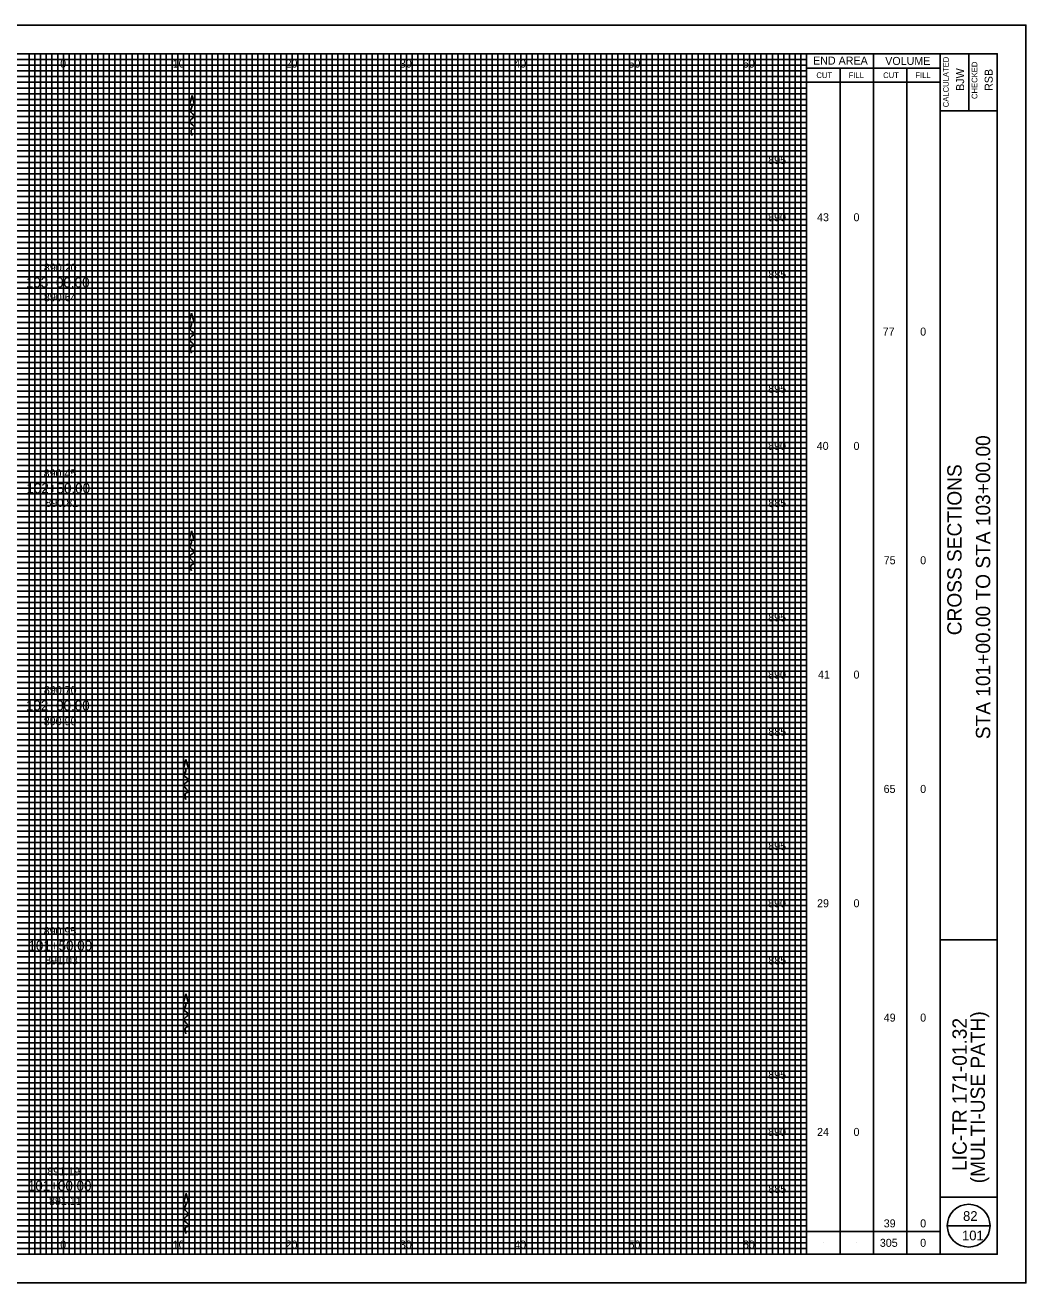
# Model space of a CAD drawing. Extents: x -10 to 160, y -2 to 3672.
# Drawn here: x 72.5 to 160, y 1492.5 to 1602.5 of the extents above; entities that cross this region are included whole.
import ezdxf

# ---------------------------------------------------------------- set-up
doc = ezdxf.new("R2010")
doc.units = 0
for name, color, linetype in [('DR_P_Flow_Arrow', 7, 'Continuous'), ('SH_Border', 7, 'Continuous'), ('SH_Cut_Line', 7, 'Continuous'), ('SH_Data', 7, 'Continuous'), ('SH_Major_Grid_Line', 7, 'Continuous'), ('SH_Minor_Grid_Line', 7, 'Continuous'), ('SH_Text', 7, 'Continuous'), ('TX_P_10', 7, 'Continuous'), ('TX_X_10', 7, 'Continuous')]:
    doc.layers.add(name, color=color, linetype=linetype)

msp = doc.modelspace()

# ---------------------------------------------------------------- linework, layer by layer
at = {"layer": 'DR_P_Flow_Arrow'}
for p, q in [((86.87, 1595.55), (87.08, 1596.35)), ((87.08, 1596.35), (87.3, 1595.55)), ((87.3, 1595.55), (86.87, 1595.55)), ((86.82, 1576.51), (87.03, 1577.31)), ((87.25, 1576.51), (86.82, 1576.51)), ((86.83, 1576.51), (87.04, 1577.31)), ((87.26, 1576.51), (86.83, 1576.51)), ((87.03, 1577.31), (87.25, 1576.51)), ((87.04, 1577.31), (87.26, 1576.51)), ((86.83, 1557.46), (87.04, 1558.26)), ((87.04, 1558.26), (87.26, 1557.46)), ((87.26, 1557.46), (86.83, 1557.46)), ((86.33, 1537.48), (86.54, 1538.28)), ((86.34, 1537.48), (86.55, 1538.28)), ((86.54, 1538.28), (86.76, 1537.48)), ((86.55, 1538.28), (86.77, 1537.48)), ((86.76, 1537.48), (86.33, 1537.48)), ((86.77, 1537.48), (86.34, 1537.48)), ((86.34, 1516.97), (86.55, 1517.77)), ((86.77, 1516.97), (86.34, 1516.97)), ((86.55, 1517.77), (86.77, 1516.97)), ((86.35, 1499.53), (86.56, 1500.33)), ((86.77, 1499.53), (86.35, 1499.53)), ((86.56, 1500.33), (86.77, 1499.53))]:
    msp.add_line(p, q, dxfattribs=at)
for points in [[(87.08, 1595.55), (87.08, 1595.52), (87.01, 1595.19), (86.93, 1594.98), (87.3, 1594.56), (86.89, 1594.07), (87.3, 1593.51), (87.08, 1593.4), (87.08, 1592.85)], [(87.03, 1576.51), (87.03, 1576.48), (86.96, 1576.15), (86.88, 1575.94), (87.25, 1575.52), (86.84, 1575.03), (87.25, 1574.47), (87.03, 1574.36), (87.03, 1573.81)], [(87.04, 1576.51), (87.04, 1576.48), (86.97, 1576.15), (86.89, 1575.94), (87.26, 1575.52), (86.85, 1575.03), (87.26, 1574.47), (87.04, 1574.36), (87.04, 1573.81)], [(87.04, 1557.46), (87.04, 1557.43), (86.97, 1557.1), (86.89, 1556.89), (87.26, 1556.47), (86.85, 1555.98), (87.26, 1555.42), (87.04, 1555.31), (87.04, 1554.76)], [(86.54, 1537.48), (86.54, 1537.45), (86.47, 1537.12), (86.39, 1536.91), (86.76, 1536.49), (86.35, 1536), (86.76, 1535.44), (86.54, 1535.33), (86.54, 1534.78)], [(86.55, 1537.48), (86.55, 1537.45), (86.48, 1537.12), (86.4, 1536.91), (86.77, 1536.49), (86.36, 1536), (86.77, 1535.44), (86.55, 1535.33), (86.55, 1534.78)], [(86.55, 1516.97), (86.55, 1516.94), (86.48, 1516.61), (86.4, 1516.4), (86.77, 1515.98), (86.36, 1515.5), (86.77, 1514.94), (86.55, 1514.82), (86.55, 1514.27)], [(86.56, 1499.53), (86.56, 1499.5), (86.48, 1499.17), (86.41, 1498.96), (86.78, 1498.54), (86.37, 1498.05), (86.78, 1497.49), (86.55, 1497.38), (86.56, 1496.83)]]:
    msp.add_spline(points, degree=3, dxfattribs=at)
at = {"layer": 'SH_Border'}
for p, q in [((152.5, 1495), (152.5, 1600)), ((155, 1600), (155, 1595)), ((152.5, 1595), (157.5, 1595)), ((152.5, 1522.5), (157.5, 1522.5)), ((152.5, 1500), (157.5, 1500))]:
    msp.add_line(p, q, dxfattribs=at)
msp.add_lwpolyline([(0, 1600), (157.5, 1600), (157.5, 1495), (0, 1495)], close=True, dxfattribs=at)
at = {"layer": 'SH_Cut_Line'}
msp.add_lwpolyline([(-10, 1492.5), (160, 1492.5), (160, 1602.5), (-10, 1602.5)], close=True, dxfattribs=at)
at = {"layer": 'SH_Data'}
for p, q in [((140.83, 1495), (140.83, 1600)), ((146.67, 1495), (146.67, 1600)), ((140.83, 1598.75), (152.5, 1598.75)), ((143.75, 1495), (143.75, 1598.75)), ((149.58, 1495), (149.58, 1598.75)), ((140.83, 1597.5), (152.5, 1597.5)), ((153.12, 1497.5), (156.88, 1497.5)), ((140.83, 1497), (152.5, 1497)), ((142.29, 1496), (142.29, 1496)), ((145.21, 1496), (145.21, 1496)), ((148.12, 1496), (148.12, 1496)), ((151.04, 1496), (151.04, 1496))]:
    msp.add_line(p, q, dxfattribs=at)
msp.add_circle((155, 1497.5), 1.87, dxfattribs=at)
at = {"layer": 'SH_Major_Grid_Line'}
for p, q in [((75.83, 1495), (75.83, 1600)), ((80.83, 1495), (80.83, 1600)), ((85.83, 1495), (85.83, 1600)), ((90.83, 1495), (90.83, 1600)), ((95.83, 1495), (95.83, 1600)), ((100.83, 1495), (100.83, 1600)), ((105.83, 1495), (105.83, 1600)), ((110.83, 1495), (110.83, 1600)), ((115.83, 1495), (115.83, 1600)), ((120.83, 1495), (120.83, 1600)), ((125.83, 1495), (125.83, 1600)), ((130.83, 1495), (130.83, 1600)), ((135.83, 1495), (135.83, 1600)), ((5.83, 1595), (140.83, 1595)), ((5.83, 1590), (140.83, 1590)), ((5.83, 1585), (140.83, 1585)), ((5.83, 1580), (140.83, 1580)), ((5.83, 1575), (140.83, 1575)), ((5.83, 1570), (140.83, 1570)), ((5.83, 1565), (140.83, 1565)), ((5.83, 1560), (140.83, 1560)), ((5.83, 1555), (140.83, 1555)), ((5.83, 1550), (140.83, 1550)), ((5.83, 1545), (140.83, 1545)), ((5.83, 1540), (140.83, 1540)), ((5.83, 1535), (140.83, 1535)), ((5.83, 1530), (140.83, 1530)), ((5.83, 1525), (140.83, 1525)), ((5.83, 1520), (140.83, 1520)), ((5.83, 1515), (140.83, 1515)), ((5.83, 1510), (140.83, 1510)), ((5.83, 1505), (140.83, 1505)), ((5.83, 1500), (140.83, 1500))]:
    msp.add_line(p, q, dxfattribs=at)
at = {"layer": 'SH_Minor_Grid_Line'}
for p, q in [((5.83, 1599.5), (140.83, 1599.5)), ((72.83, 1495), (72.83, 1600)), ((73.33, 1495), (73.33, 1600)), ((73.83, 1495), (73.83, 1600)), ((74.33, 1495), (74.33, 1600)), ((74.83, 1495), (74.83, 1600)), ((75.33, 1495), (75.33, 1600)), ((76.33, 1495), (76.33, 1600)), ((76.83, 1495), (76.83, 1600)), ((77.33, 1495), (77.33, 1600)), ((77.83, 1495), (77.83, 1600)), ((78.33, 1495), (78.33, 1600)), ((78.83, 1495), (78.83, 1600)), ((79.33, 1495), (79.33, 1600)), ((79.83, 1495), (79.83, 1600)), ((80.33, 1495), (80.33, 1600)), ((81.33, 1495), (81.33, 1600)), ((81.83, 1495), (81.83, 1600)), ((82.33, 1495), (82.33, 1600)), ((82.83, 1495), (82.83, 1600)), ((83.33, 1495), (83.33, 1600)), ((83.83, 1495), (83.83, 1600)), ((84.33, 1495), (84.33, 1600)), ((84.83, 1495), (84.83, 1600)), ((85.33, 1495), (85.33, 1600)), ((86.33, 1495), (86.33, 1600)), ((86.83, 1495), (86.83, 1600)), ((87.33, 1495), (87.33, 1600)), ((87.83, 1495), (87.83, 1600)), ((88.33, 1495), (88.33, 1600)), ((88.83, 1495), (88.83, 1600)), ((89.33, 1495), (89.33, 1600)), ((89.83, 1495), (89.83, 1600)), ((90.33, 1495), (90.33, 1600)), ((91.33, 1495), (91.33, 1600)), ((91.83, 1495), (91.83, 1600)), ((92.33, 1495), (92.33, 1600)), ((92.83, 1495), (92.83, 1600)), ((93.33, 1495), (93.33, 1600)), ((93.83, 1495), (93.83, 1600)), ((94.33, 1495), (94.33, 1600)), ((94.83, 1495), (94.83, 1600)), ((95.33, 1495), (95.33, 1600)), ((96.33, 1495), (96.33, 1600)), ((96.83, 1495), (96.83, 1600)), ((97.33, 1495), (97.33, 1600)), ((97.83, 1495), (97.83, 1600)), ((98.33, 1495), (98.33, 1600)), ((98.83, 1495), (98.83, 1600)), ((99.33, 1495), (99.33, 1600)), ((99.83, 1495), (99.83, 1600)), ((100.33, 1495), (100.33, 1600)), ((101.33, 1495), (101.33, 1600)), ((101.83, 1495), (101.83, 1600)), ((102.33, 1495), (102.33, 1600)), ((102.83, 1495), (102.83, 1600)), ((103.33, 1495), (103.33, 1600)), ((103.83, 1495), (103.83, 1600)), ((104.33, 1495), (104.33, 1600)), ((104.83, 1495), (104.83, 1600)), ((105.33, 1495), (105.33, 1600)), ((106.33, 1495), (106.33, 1600)), ((106.83, 1495), (106.83, 1600)), ((107.33, 1495), (107.33, 1600)), ((107.83, 1495), (107.83, 1600)), ((108.33, 1495), (108.33, 1600)), ((108.83, 1495), (108.83, 1600)), ((109.33, 1495), (109.33, 1600)), ((109.83, 1495), (109.83, 1600)), ((110.33, 1495), (110.33, 1600)), ((111.33, 1495), (111.33, 1600)), ((111.83, 1495), (111.83, 1600)), ((112.33, 1495), (112.33, 1600)), ((112.83, 1495), (112.83, 1600)), ((113.33, 1495), (113.33, 1600)), ((113.83, 1495), (113.83, 1600)), ((114.33, 1495), (114.33, 1600)), ((114.83, 1495), (114.83, 1600)), ((115.33, 1495), (115.33, 1600)), ((116.33, 1495), (116.33, 1600)), ((116.83, 1495), (116.83, 1600)), ((117.33, 1495), (117.33, 1600)), ((117.83, 1495), (117.83, 1600)), ((118.33, 1495), (118.33, 1600)), ((118.83, 1495), (118.83, 1600)), ((119.33, 1495), (119.33, 1600)), ((119.83, 1495), (119.83, 1600)), ((120.33, 1495), (120.33, 1600)), ((121.33, 1495), (121.33, 1600)), ((121.83, 1495), (121.83, 1600)), ((122.33, 1495), (122.33, 1600)), ((122.83, 1495), (122.83, 1600)), ((123.33, 1495), (123.33, 1600)), ((123.83, 1495), (123.83, 1600)), ((124.33, 1495), (124.33, 1600)), ((124.83, 1495), (124.83, 1600)), ((125.33, 1495), (125.33, 1600)), ((126.33, 1495), (126.33, 1600)), ((126.83, 1495), (126.83, 1600)), ((127.33, 1495), (127.33, 1600)), ((127.83, 1495), (127.83, 1600)), ((128.33, 1495), (128.33, 1600)), ((128.83, 1495), (128.83, 1600)), ((129.33, 1495), (129.33, 1600)), ((129.83, 1495), (129.83, 1600)), ((130.33, 1495), (130.33, 1600)), ((131.33, 1495), (131.33, 1600)), ((131.83, 1495), (131.83, 1600)), ((132.33, 1495), (132.33, 1600)), ((132.83, 1495), (132.83, 1600)), ((133.33, 1495), (133.33, 1600)), ((133.83, 1495), (133.83, 1600)), ((134.33, 1495), (134.33, 1600)), ((134.83, 1495), (134.83, 1600)), ((135.33, 1495), (135.33, 1600)), ((136.33, 1495), (136.33, 1600)), ((136.83, 1495), (136.83, 1600)), ((137.33, 1495), (137.33, 1600)), ((137.83, 1495), (137.83, 1600)), ((138.33, 1495), (138.33, 1600)), ((138.83, 1495), (138.83, 1600)), ((139.33, 1495), (139.33, 1600)), ((139.83, 1495), (139.83, 1600)), ((140.33, 1495), (140.33, 1600)), ((5.83, 1599), (140.83, 1599)), ((5.83, 1598.5), (140.83, 1598.5)), ((5.83, 1598), (140.83, 1598)), ((5.83, 1597.5), (140.83, 1597.5)), ((5.83, 1597), (140.83, 1597)), ((5.83, 1596.5), (140.83, 1596.5)), ((5.83, 1596), (140.83, 1596)), ((5.83, 1595.5), (140.83, 1595.5)), ((5.83, 1594.5), (140.83, 1594.5)), ((5.83, 1594), (140.83, 1594)), ((5.83, 1593.5), (140.83, 1593.5)), ((5.83, 1593), (140.83, 1593)), ((5.83, 1592.5), (140.83, 1592.5)), ((5.83, 1592), (140.83, 1592)), ((5.83, 1591.5), (140.83, 1591.5)), ((5.83, 1591), (140.83, 1591)), ((5.83, 1590.5), (140.83, 1590.5)), ((5.83, 1589.5), (140.83, 1589.5)), ((5.83, 1589), (140.83, 1589)), ((5.83, 1588.5), (140.83, 1588.5)), ((5.83, 1588), (140.83, 1588)), ((5.83, 1587.5), (140.83, 1587.5)), ((5.83, 1587), (140.83, 1587)), ((5.83, 1586.5), (140.83, 1586.5)), ((5.83, 1586), (140.83, 1586)), ((5.83, 1585.5), (140.83, 1585.5)), ((5.83, 1584.5), (140.83, 1584.5)), ((5.83, 1584), (140.83, 1584)), ((5.83, 1583.5), (140.83, 1583.5)), ((5.83, 1583), (140.83, 1583)), ((5.83, 1582.5), (140.83, 1582.5)), ((5.83, 1582), (140.83, 1582)), ((5.83, 1581.5), (140.83, 1581.5)), ((5.83, 1581), (140.83, 1581)), ((5.83, 1580.5), (140.83, 1580.5)), ((5.83, 1579.5), (140.83, 1579.5)), ((5.83, 1579), (140.83, 1579)), ((5.83, 1578.5), (140.83, 1578.5)), ((5.83, 1578), (140.83, 1578)), ((5.83, 1577.5), (140.83, 1577.5)), ((5.83, 1577), (140.83, 1577)), ((5.83, 1576.5), (140.83, 1576.5)), ((5.83, 1576), (140.83, 1576)), ((5.83, 1575.5), (140.83, 1575.5)), ((5.83, 1574.5), (140.83, 1574.5)), ((5.83, 1574), (140.83, 1574)), ((5.83, 1573.5), (140.83, 1573.5)), ((5.83, 1573), (140.83, 1573)), ((5.83, 1572.5), (140.83, 1572.5)), ((5.83, 1572), (140.83, 1572)), ((5.83, 1571.5), (140.83, 1571.5)), ((5.83, 1571), (140.83, 1571)), ((5.83, 1570.5), (140.83, 1570.5)), ((5.83, 1569.5), (140.83, 1569.5)), ((5.83, 1569), (140.83, 1569)), ((5.83, 1568.5), (140.83, 1568.5)), ((5.83, 1568), (140.83, 1568)), ((5.83, 1567.5), (140.83, 1567.5)), ((5.83, 1567), (140.83, 1567)), ((5.83, 1566.5), (140.83, 1566.5)), ((5.83, 1566), (140.83, 1566)), ((5.83, 1565.5), (140.83, 1565.5)), ((5.83, 1564.5), (140.83, 1564.5)), ((5.83, 1564), (140.83, 1564)), ((5.83, 1563.5), (140.83, 1563.5)), ((5.83, 1563), (140.83, 1563)), ((5.83, 1562.5), (140.83, 1562.5)), ((5.83, 1562), (140.83, 1562)), ((5.83, 1561.5), (140.83, 1561.5)), ((5.83, 1561), (140.83, 1561)), ((5.83, 1560.5), (140.83, 1560.5)), ((5.83, 1559.5), (140.83, 1559.5)), ((5.83, 1559), (140.83, 1559)), ((5.83, 1558.5), (140.83, 1558.5)), ((5.83, 1558), (140.83, 1558)), ((5.83, 1557.5), (140.83, 1557.5)), ((5.83, 1557), (140.83, 1557)), ((5.83, 1556.5), (140.83, 1556.5)), ((5.83, 1556), (140.83, 1556)), ((5.83, 1555.5), (140.83, 1555.5)), ((5.83, 1554.5), (140.83, 1554.5)), ((5.83, 1554), (140.83, 1554)), ((5.83, 1553.5), (140.83, 1553.5)), ((5.83, 1553), (140.83, 1553)), ((5.83, 1552.5), (140.83, 1552.5)), ((5.83, 1552), (140.83, 1552)), ((5.83, 1551.5), (140.83, 1551.5)), ((5.83, 1551), (140.83, 1551)), ((5.83, 1550.5), (140.83, 1550.5)), ((5.83, 1549.5), (140.83, 1549.5)), ((5.83, 1549), (140.83, 1549)), ((5.83, 1548.5), (140.83, 1548.5)), ((5.83, 1548), (140.83, 1548)), ((5.83, 1547.5), (140.83, 1547.5)), ((5.83, 1547), (140.83, 1547)), ((5.83, 1546.5), (140.83, 1546.5)), ((5.83, 1546), (140.83, 1546)), ((5.83, 1545.5), (140.83, 1545.5)), ((5.83, 1544.5), (140.83, 1544.5)), ((5.83, 1544), (140.83, 1544)), ((5.83, 1543.5), (140.83, 1543.5)), ((5.83, 1543), (140.83, 1543)), ((5.83, 1542.5), (140.83, 1542.5)), ((5.83, 1542), (140.83, 1542)), ((5.83, 1541.5), (140.83, 1541.5)), ((5.83, 1541), (140.83, 1541)), ((5.83, 1540.5), (140.83, 1540.5)), ((5.83, 1539.5), (140.83, 1539.5)), ((5.83, 1539), (140.83, 1539)), ((5.83, 1538.5), (140.83, 1538.5)), ((5.83, 1538), (140.83, 1538)), ((5.83, 1537.5), (140.83, 1537.5)), ((5.83, 1537), (140.83, 1537)), ((5.83, 1536.5), (140.83, 1536.5)), ((5.83, 1536), (140.83, 1536)), ((5.83, 1535.5), (140.83, 1535.5)), ((5.83, 1534.5), (140.83, 1534.5)), ((5.83, 1534), (140.83, 1534)), ((5.83, 1533.5), (140.83, 1533.5)), ((5.83, 1533), (140.83, 1533)), ((5.83, 1532.5), (140.83, 1532.5)), ((5.83, 1532), (140.83, 1532)), ((5.83, 1531.5), (140.83, 1531.5)), ((5.83, 1531), (140.83, 1531)), ((5.83, 1530.5), (140.83, 1530.5)), ((5.83, 1529.5), (140.83, 1529.5)), ((5.83, 1529), (140.83, 1529)), ((5.83, 1528.5), (140.83, 1528.5)), ((5.83, 1528), (140.83, 1528)), ((5.83, 1527.5), (140.83, 1527.5)), ((5.83, 1527), (140.83, 1527)), ((5.83, 1526.5), (140.83, 1526.5)), ((5.83, 1526), (140.83, 1526)), ((5.83, 1525.5), (140.83, 1525.5)), ((5.83, 1524.5), (140.83, 1524.5)), ((5.83, 1524), (140.83, 1524)), ((5.83, 1523.5), (140.83, 1523.5)), ((5.83, 1523), (140.83, 1523)), ((5.83, 1522.5), (140.83, 1522.5)), ((5.83, 1522), (140.83, 1522)), ((5.83, 1521.5), (140.83, 1521.5)), ((5.83, 1521), (140.83, 1521)), ((5.83, 1520.5), (140.83, 1520.5)), ((5.83, 1519.5), (140.83, 1519.5)), ((5.83, 1519), (140.83, 1519)), ((5.83, 1518.5), (140.83, 1518.5)), ((5.83, 1518), (140.83, 1518)), ((5.83, 1517.5), (140.83, 1517.5)), ((5.83, 1517), (140.83, 1517)), ((5.83, 1516.5), (140.83, 1516.5)), ((5.83, 1516), (140.83, 1516)), ((5.83, 1515.5), (140.83, 1515.5)), ((5.83, 1514.5), (140.83, 1514.5)), ((5.83, 1514), (140.83, 1514)), ((5.83, 1513.5), (140.83, 1513.5)), ((5.83, 1513), (140.83, 1513)), ((5.83, 1512.5), (140.83, 1512.5)), ((5.83, 1512), (140.83, 1512)), ((5.83, 1511.5), (140.83, 1511.5)), ((5.83, 1511), (140.83, 1511)), ((5.83, 1510.5), (140.83, 1510.5)), ((5.83, 1509.5), (140.83, 1509.5)), ((5.83, 1509), (140.83, 1509)), ((5.83, 1508.5), (140.83, 1508.5)), ((5.83, 1508), (140.83, 1508)), ((5.83, 1507.5), (140.83, 1507.5)), ((5.83, 1507), (140.83, 1507)), ((5.83, 1506.5), (140.83, 1506.5)), ((5.83, 1506), (140.83, 1506)), ((5.83, 1505.5), (140.83, 1505.5)), ((5.83, 1504.5), (140.83, 1504.5)), ((5.83, 1504), (140.83, 1504)), ((5.83, 1503.5), (140.83, 1503.5)), ((5.83, 1503), (140.83, 1503)), ((5.83, 1502.5), (140.83, 1502.5)), ((5.83, 1502), (140.83, 1502)), ((5.83, 1501.5), (140.83, 1501.5)), ((5.83, 1501), (140.83, 1501)), ((5.83, 1500.5), (140.83, 1500.5)), ((5.83, 1499.5), (140.83, 1499.5)), ((5.83, 1499), (140.83, 1499)), ((5.83, 1498.5), (140.83, 1498.5)), ((5.83, 1498), (140.83, 1498)), ((5.83, 1497.5), (140.83, 1497.5)), ((5.83, 1497), (140.83, 1497)), ((5.83, 1496.5), (140.83, 1496.5)), ((5.83, 1496), (140.83, 1496)), ((5.83, 1495.5), (140.83, 1495.5))]:
    msp.add_line(p, q, dxfattribs=at)

# ---------------------------------------------------------------- texts
at = {"layer": 'SH_Data'}
for s, height, p in [('END AREA', 0.7, (141.39, 1599.05)), ('VOLUME', 0.7, (147.7, 1599.02)), ('CUT', 0.5, (141.68, 1597.87)), ('FILL', 0.5, (144.5, 1597.87)), ('CUT', 0.5, (147.52, 1597.87)), ('FILL', 0.5, (150.34, 1597.87)), ('82', 0.85, (154.51, 1497.92)), ('101', 0.85, (154.42, 1496.22))]:
    msp.add_text(s, height=height, dxfattribs=at).set_placement(p)
for s, height, p in [('CALCULATED', 0.5, (153.26, 1595.32)), ('BJW', 0.7, (154.6, 1596.75)), ('CHECKED', 0.5, (155.76, 1596.04)), ('RSB', 0.7, (157.1, 1596.75)), ('STA 101+00.00 TO STA 103+00.00', 1.25, (156.88, 1540.05)), ('CROSS SECTIONS', 1.25, (154.38, 1549.14)), ('(MULTI-USE PATH)', 1.25, (156.42, 1501.21)), ('LIC-TR 171-01.32', 1.25, (154.83, 1502.29))]:
    msp.add_text(s, height=height, rotation=90, dxfattribs=at).set_placement(p)
at = {"layer": 'SH_Text'}
for s, height, p in [('0', 0.7, (75.55, 1598.79)), ('10', 0.7, (85.39, 1598.79)), ('20', 0.7, (95.26, 1598.79)), ('30', 0.7, (105.25, 1598.79)), ('40', 0.7, (115.25, 1598.79)), ('50', 0.7, (125.25, 1598.79)), ('60', 0.7, (135.25, 1598.79)), ('895', 0.7, (137.47, 1590.35)), ('890', 0.7, (137.46, 1585.35)), ('43', 0.7, (141.74, 1585.35)), ('0', 0.7, (144.93, 1585.35)), ('885', 0.7, (137.48, 1580.35)), ('103+00.00', 0.875, (72.55, 1579.56)), ('77', 0.7, (147.48, 1575.35)), ('0', 0.7, (150.76, 1575.35)), ('895', 0.7, (137.47, 1570.35)), ('890', 0.7, (137.46, 1565.35)), ('40', 0.7, (141.71, 1565.35)), ('0', 0.7, (144.93, 1565.35)), ('102+50.00', 0.875, (72.6, 1561.56)), ('885', 0.7, (137.48, 1560.35)), ('75', 0.7, (147.57, 1555.35)), ('0', 0.7, (150.76, 1555.35)), ('895', 0.7, (137.47, 1550.35)), ('890', 0.7, (137.46, 1545.35)), ('41', 0.7, (141.82, 1545.35)), ('0', 0.7, (144.93, 1545.35)), ('102+00.00', 0.875, (72.56, 1542.56)), ('885', 0.7, (137.48, 1540.35)), ('65', 0.7, (147.56, 1535.35)), ('0', 0.7, (150.76, 1535.35)), ('895', 0.7, (137.47, 1530.35)), ('890', 0.7, (137.46, 1525.35)), ('29', 0.7, (141.74, 1525.35)), ('0', 0.7, (144.93, 1525.35)), ('101+50.00', 0.875, (72.77, 1521.56)), ('885', 0.7, (137.48, 1520.35)), ('49', 0.7, (147.57, 1515.35)), ('0', 0.7, (150.76, 1515.35)), ('895', 0.7, (137.47, 1510.35)), ('890', 0.7, (137.46, 1505.35)), ('24', 0.7, (141.74, 1505.35)), ('0', 0.7, (144.93, 1505.35)), ('101+00.00', 0.875, (72.72, 1500.56)), ('885', 0.7, (137.48, 1500.35)), ('39', 0.7, (147.57, 1497.35)), ('0', 0.7, (150.76, 1497.35)), ('0', 0.7, (75.55, 1495.5)), ('10', 0.7, (85.39, 1495.5)), ('20', 0.7, (95.26, 1495.5)), ('30', 0.7, (105.25, 1495.5)), ('40', 0.7, (115.25, 1495.5)), ('50', 0.7, (125.25, 1495.5)), ('60', 0.7, (135.25, 1495.5)), ('305', 0.7, (147.23, 1495.65)), ('0', 0.7, (150.76, 1495.65))]:
    msp.add_text(s, height=height, dxfattribs=at).set_placement(p)
at = {"layer": 'TX_P_10'}
for s, p in [('890.20', (74.12, 1580.94)), ('890.45', (74.1, 1562.95)), ('890.70', (74.12, 1544)), ('890.95', (74.1, 1522.91)), ('891.19', (74.42, 1501.9))]:
    msp.add_text(s, height=0.7, dxfattribs=at).set_placement(p)
at = {"layer": 'TX_X_10'}
for s, p in [('890.64', (74.12, 1578.35)), ('890.81', (74.26, 1560.37)), ('890.90', (74.11, 1541.27)), ('891.03', (74.23, 1520.36)), ('891.11', (74.57, 1499.31))]:
    msp.add_text(s, height=0.7, dxfattribs=at).set_placement(p)

doc.saveas('drawing.dxf')
